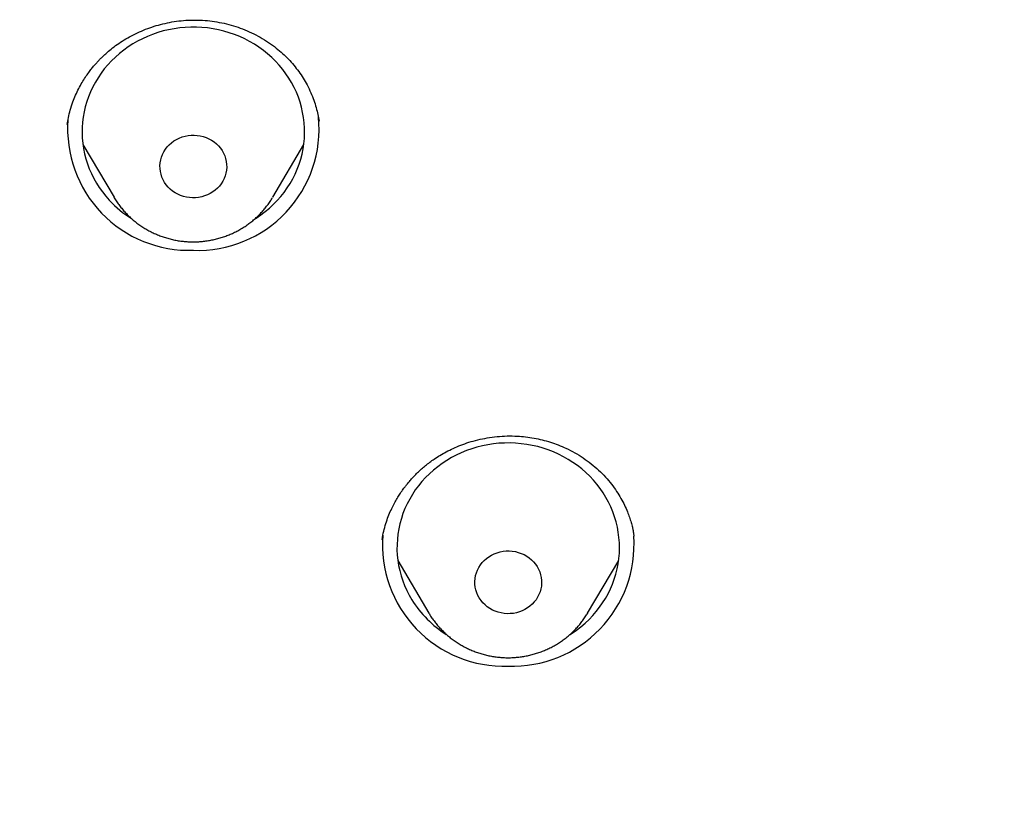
# Model space of a CAD drawing. Header units: millimetres. Extents: x 8 to 571, y 12 to 813.
# Tile 360 of 369: x 348 to 362, y 772 to 782. Entities that reach past the tile are written whole.
import ezdxf

# ---------------------------------------------------------------- set-up
doc = ezdxf.new("R2010")
doc.units = ezdxf.units.MM

msp = doc.modelspace()

# ---------------------------------------------------------------- linework, layer by layer
at = {"color": 7, "linetype": 'Continuous', "lineweight": 30}
for p, q in [((348.897, 781.023), (348.896, 781.018)), ((349.108, 780.746), (349.527, 780.035)), ((351.666, 780.035), (352.085, 780.746)), ((353.142, 775.427), (353.141, 775.419)), ((356.534, 775.468), (356.534, 775.472)), ((353.353, 775.143), (353.772, 774.433)), ((355.912, 774.433), (356.331, 775.143)), ((353.773, 774.431), (353.772, 774.433)), ((353.774, 774.431), (353.785, 774.412)), ((355.912, 774.433), (355.91, 774.43))]:
    msp.add_line(p, q, dxfattribs=at)
at = {"color": 7, "linetype": 'Continuous', "lineweight": 30, "flags": 128}
for points in [[(351.433, 779.749), (351.444, 779.756), (351.506, 779.798), (351.564, 779.842), (351.621, 779.889), (351.674, 779.939), (351.725, 779.991), (351.774, 780.046), (351.819, 780.102), (351.861, 780.161), (351.9, 780.222), (351.936, 780.284), (351.968, 780.348), (351.997, 780.414), (352.022, 780.48), (352.044, 780.548), (352.062, 780.617), (352.076, 780.687), (352.086, 780.757), (352.093, 780.827), (352.096, 780.898), (352.095, 780.969), (352.091, 781.04), (352.083, 781.11), (352.07, 781.18), (352.055, 781.249), (352.035, 781.318), (352.012, 781.385), (351.985, 781.451), (351.955, 781.516), (351.921, 781.58), (351.884, 781.641), (351.844, 781.701), (351.801, 781.759), (351.754, 781.815), (351.705, 781.869), (351.653, 781.92), (351.598, 781.968), (351.541, 782.014), (351.481, 782.058), (351.419, 782.098), (351.355, 782.135), (351.289, 782.169), (351.221, 782.201), (351.152, 782.228), (351.081, 782.253), (351.009, 782.274), (350.936, 782.292), (350.862, 782.306), (350.788, 782.317), (350.713, 782.324), (350.637, 782.328), (350.562, 782.328), (350.487, 782.325), (350.412, 782.318), (350.337, 782.307), (350.263, 782.293), (350.19, 782.276), (350.118, 782.255), (350.047, 782.231), (349.978, 782.203), (349.91, 782.172), (349.844, 782.138), (349.78, 782.101), (349.717, 782.061), (349.657, 782.018), (349.6, 781.973), (349.545, 781.924), (349.492, 781.873), (349.443, 781.82), (349.396, 781.764), (349.352, 781.707), (349.312, 781.647), (349.275, 781.585), (349.241, 781.522), (349.21, 781.457), (349.183, 781.391), (349.16, 781.324), (349.14, 781.256), (349.124, 781.186), (349.111, 781.117), (349.102, 781.046), (349.098, 780.975), (349.096, 780.905), (349.099, 780.834), (349.106, 780.763), (349.116, 780.693), (349.13, 780.623), (349.147, 780.555), (349.169, 780.487), (349.194, 780.42), (349.222, 780.354), (349.254, 780.29), (349.289, 780.227), (349.328, 780.167), (349.37, 780.108), (349.415, 780.051), (349.463, 779.996), (349.463, 779.996)], [(350.256, 780.174), (350.231, 780.204), (350.208, 780.237), (350.189, 780.272), (350.173, 780.308), (350.161, 780.345), (350.152, 780.383), (350.147, 780.422), (350.146, 780.461), (350.149, 780.5), (350.156, 780.539), (350.167, 780.576), (350.181, 780.613), (350.199, 780.649), (350.22, 780.682), (350.244, 780.714), (350.272, 780.743), (350.302, 780.77), (350.334, 780.794), (350.369, 780.816), (350.406, 780.834), (350.444, 780.849), (350.484, 780.86), (350.525, 780.868), (350.566, 780.872), (350.608, 780.873), (350.649, 780.87), (350.69, 780.864), (350.73, 780.854), (350.769, 780.841), (350.807, 780.824), (350.843, 780.804), (350.876, 780.781), (350.908, 780.756), (350.936, 780.727), (350.962, 780.697), (350.985, 780.664), (351.004, 780.629), (351.02, 780.593), (351.032, 780.556), (351.041, 780.518), (351.045, 780.479), (351.046, 780.44), (351.043, 780.401), (351.036, 780.362), (351.026, 780.325), (351.012, 780.288), (350.994, 780.253), (350.973, 780.219), (350.949, 780.187), (350.921, 780.158), (350.891, 780.131), (350.858, 780.107), (350.824, 780.086), (350.787, 780.067), (350.748, 780.053), (350.709, 780.041), (350.668, 780.033), (350.627, 780.029), (350.585, 780.028), (350.544, 780.031), (350.503, 780.037), (350.462, 780.047), (350.423, 780.06), (350.386, 780.077), (350.35, 780.097), (350.316, 780.12), (350.285, 780.145), (350.256, 780.174)], [(355.676, 774.145), (355.703, 774.162), (355.764, 774.205), (355.822, 774.25), (355.878, 774.297), (355.931, 774.347), (355.982, 774.4), (356.029, 774.455), (356.074, 774.512), (356.115, 774.571), (356.153, 774.632), (356.188, 774.695), (356.22, 774.759), (356.248, 774.825), (356.272, 774.892), (356.293, 774.96), (356.31, 775.029), (356.324, 775.099), (356.334, 775.169), (356.34, 775.24), (356.342, 775.311), (356.34, 775.381), (356.335, 775.452), (356.326, 775.522), (356.313, 775.592), (356.296, 775.661), (356.276, 775.73), (356.252, 775.797), (356.225, 775.863), (356.194, 775.927), (356.159, 775.99), (356.122, 776.052), (356.081, 776.111), (356.037, 776.169), (355.99, 776.224), (355.94, 776.277), (355.887, 776.328), (355.832, 776.376), (355.774, 776.421), (355.713, 776.464), (355.651, 776.503), (355.587, 776.54), (355.52, 776.574), (355.452, 776.604), (355.382, 776.631), (355.311, 776.655), (355.239, 776.676), (355.166, 776.693), (355.092, 776.706), (355.017, 776.716), (354.942, 776.723), (354.867, 776.726), (354.792, 776.725), (354.716, 776.721), (354.642, 776.713), (354.567, 776.702), (354.493, 776.687), (354.42, 776.669), (354.349, 776.648), (354.278, 776.623), (354.209, 776.594), (354.141, 776.563), (354.076, 776.528), (354.012, 776.491), (353.95, 776.45), (353.891, 776.406), (353.834, 776.36), (353.779, 776.311), (353.727, 776.26), (353.678, 776.206), (353.632, 776.15), (353.589, 776.092), (353.549, 776.031), (353.513, 775.97), (353.479, 775.906), (353.45, 775.841), (353.423, 775.774), (353.401, 775.707), (353.382, 775.638), (353.366, 775.569), (353.355, 775.499), (353.347, 775.429), (353.343, 775.358), (353.342, 775.287), (353.346, 775.216), (353.353, 775.146), (353.364, 775.076), (353.379, 775.006), (353.397, 774.937), (353.419, 774.87), (353.445, 774.803), (353.474, 774.738), (353.507, 774.674), (353.543, 774.612), (353.543, 774.612)], [(354.452, 774.637), (354.433, 774.671), (354.418, 774.707), (354.406, 774.745), (354.397, 774.783), (354.393, 774.822), (354.392, 774.861), (354.395, 774.9), (354.402, 774.938), (354.413, 774.976), (354.428, 775.013), (354.446, 775.048), (354.467, 775.082), (354.491, 775.113), (354.519, 775.142), (354.549, 775.169), (354.582, 775.193), (354.617, 775.214), (354.654, 775.232), (354.692, 775.247), (354.732, 775.258), (354.773, 775.266), (354.814, 775.27), (354.856, 775.271), (354.897, 775.268), (354.938, 775.261), (354.978, 775.251), (355.017, 775.237), (355.055, 775.221), (355.091, 775.2), (355.124, 775.177), (355.155, 775.152), (355.184, 775.123), (355.209, 775.092), (355.232, 775.059), (355.251, 775.025), (355.266, 774.989), (355.278, 774.951), (355.287, 774.913), (355.291, 774.874), (355.292, 774.835), (355.289, 774.796), (355.282, 774.758), (355.271, 774.72), (355.256, 774.683), (355.238, 774.648), (355.217, 774.614), (355.193, 774.583), (355.165, 774.554), (355.135, 774.527), (355.102, 774.503), (355.067, 774.482), (355.03, 774.464), (354.992, 774.449), (354.952, 774.438), (354.911, 774.43), (354.87, 774.426), (354.828, 774.425), (354.787, 774.428), (354.746, 774.435), (354.706, 774.445), (354.667, 774.459), (354.629, 774.475), (354.593, 774.495), (354.56, 774.519), (354.529, 774.544), (354.5, 774.573), (354.475, 774.604), (354.452, 774.637)]]:
    msp.add_lwpolyline(points, dxfattribs=at)
at = {"color": 7, "linetype": 'Continuous', "lineweight": 30}
for centre, radius, start, end in [((350.655, 780.957), 1.637, 267.9624, 5.5576), ((350.539, 780.959), 1.638, 175.7299, 272.0103), ((350.547, 780.998), 1.476, 222.7498, 237.866), ((354.784, 775.356), 1.638, 175.5538, 272.0141), ((354.899, 775.357), 1.639, 267.9965, 3.9513), ((354.777, 775.376), 1.451, 211.7698, 237.9623)]:
    msp.add_arc(centre, radius, start, end, dxfattribs=at)
for points, knots in [([(370.918, 763.042), (370.92, 763.122), (370.925, 763.281), (370.931, 763.513), (370.936, 763.735), (370.941, 763.946), (370.944, 764.133), (370.947, 764.298), (370.95, 764.442), (370.952, 764.58), (370.954, 764.711), (370.955, 764.826), (370.956, 764.925), (370.957, 765.006), (370.958, 765.076), (370.958, 765.135), (370.959, 765.184), (370.959, 765.22), (370.959, 765.248), (370.96, 765.273), (370.96, 765.302), (370.96, 765.338), (370.96, 765.381), (370.961, 765.449), (370.961, 765.544), (370.962, 765.666), (370.963, 765.798), (370.963, 765.939), (370.963, 766.089), (370.963, 766.249), (370.963, 766.424), (370.962, 766.61), (370.961, 766.804), (370.959, 766.993), (370.958, 767.177), (370.955, 767.39), (370.952, 767.629), (370.948, 767.891), (370.943, 768.141), (370.938, 768.382), (370.933, 768.613), (370.927, 768.837), (370.918, 769.172), (370.904, 769.617), (370.89, 770.015), (370.88, 770.247), (370.878, 770.32), (370.875, 770.392), (370.872, 770.463), (370.869, 770.529), (370.866, 770.591), (370.864, 770.648), (370.861, 770.697), (370.86, 770.735), (370.858, 770.767), (370.857, 770.797), (370.855, 770.831), (370.853, 770.873), (370.851, 770.923), (370.848, 770.986), (370.845, 771.061), (370.84, 771.15), (370.835, 771.251), (370.83, 771.363), (370.823, 771.487), (370.816, 771.623), (370.808, 771.77), (370.799, 771.922), (370.79, 772.08), (370.781, 772.241), (370.77, 772.411), (370.759, 772.588), (370.736, 772.945), (370.701, 773.452), (370.652, 774.107), (370.59, 774.861), (370.511, 775.737), (370.437, 776.469), (370.387, 776.93), (370.366, 777.124), (370.345, 777.318), (370.323, 777.511), (370.301, 777.704), (370.278, 777.896), (370.255, 778.086), (370.232, 778.276), (370.209, 778.464), (370.186, 778.648), (370.165, 778.817), (370.144, 778.974), (370.126, 779.116), (370.109, 779.246), (370.095, 779.351), (370.083, 779.436), (370.074, 779.501), (370.066, 779.56), (370.059, 779.613), (370.053, 779.659), (370.047, 779.699), (370.043, 779.734), (370.038, 779.768), (370.033, 779.807), (370.026, 779.855), (370.018, 779.912), (370.009, 779.979), (369.998, 780.055), (369.983, 780.157), (369.965, 780.287), (369.942, 780.445), (369.918, 780.61), (369.892, 780.78), (369.866, 780.955), (369.838, 781.14), (369.808, 781.335), (369.776, 781.541), (369.735, 781.798), (369.686, 782.101), (369.629, 782.444), (369.571, 782.782), (369.514, 783.114), (369.456, 783.439), (369.399, 783.758), (369.333, 784.115), (369.259, 784.508), (369.176, 784.934), (369.094, 785.346), (369.013, 785.746), (368.946, 786.061), (368.895, 786.294), (368.862, 786.446), (368.83, 786.586), (368.8, 786.717), (368.772, 786.837), (368.747, 786.945), (368.724, 787.044), (368.703, 787.132), (368.684, 787.21), (368.667, 787.279), (368.653, 787.339), (368.641, 787.387), (368.631, 787.426), (368.624, 787.455), (368.617, 787.483), (368.609, 787.517), (368.597, 787.564), (368.583, 787.623), (368.564, 787.695), (368.544, 787.774), (368.522, 787.86), (368.499, 787.95), (368.475, 788.043), (368.45, 788.137), (368.426, 788.23), (368.401, 788.322), (368.362, 788.465), (368.31, 788.657), (368.246, 788.882), (368.187, 789.088), (368.132, 789.277), (368.075, 789.469), (368.014, 789.668), (367.95, 789.876), (367.882, 790.093), (367.808, 790.32), (367.73, 790.558), (367.646, 790.807), (367.569, 791.028), (367.502, 791.219), (367.446, 791.375), (367.391, 791.525), (367.339, 791.666), (367.291, 791.796), (367.246, 791.915), (367.205, 792.021), (367.169, 792.116), (367.138, 792.194), (367.114, 792.257), (367.094, 792.307), (367.078, 792.349), (367.064, 792.382), (367.055, 792.406), (367.047, 792.425), (367.039, 792.446), (367.028, 792.474), (367.013, 792.509), (366.996, 792.553), (366.974, 792.607), (366.947, 792.673), (366.915, 792.753), (366.877, 792.843), (366.77, 793.1), (366.589, 793.52), (366.327, 794.097), (366.09, 794.591), (365.884, 795.001), (365.715, 795.328), (365.547, 795.644), (365.399, 795.914), (365.273, 796.139), (365.189, 796.286), (365.127, 796.394), (365.087, 796.464), (365.048, 796.53), (365.014, 796.588), (364.985, 796.637), (364.96, 796.679), (364.939, 796.715), (364.921, 796.745), (364.906, 796.769), (364.895, 796.788), (364.886, 796.803), (364.876, 796.819), (364.863, 796.841), (364.846, 796.87), (364.824, 796.907), (364.798, 796.95), (364.758, 797.014), (364.705, 797.101), (364.639, 797.207), (364.57, 797.317), (364.499, 797.431), (364.422, 797.551), (364.339, 797.68), (364.248, 797.818), (364.153, 797.962), (364.057, 798.105), (363.962, 798.245), (363.869, 798.38), (363.778, 798.51), (363.679, 798.652), (363.571, 798.803), (363.455, 798.962), (363.344, 799.113), (363.231, 799.265), (363.116, 799.416), (363.001, 799.566), (362.892, 799.706), (362.787, 799.839), (362.684, 799.968), (362.536, 800.151), (362.339, 800.389), (362.091, 800.682), (361.9, 800.9), (361.771, 801.045), (361.708, 801.115), (361.649, 801.18), (361.596, 801.239), (361.548, 801.292), (361.508, 801.335), (361.476, 801.369), (361.451, 801.396), (361.432, 801.416), (361.419, 801.43), (361.41, 801.441), (361.4, 801.451), (361.388, 801.464), (361.368, 801.486), (361.338, 801.518), (361.295, 801.564), (361.244, 801.618), (361.184, 801.681), (361.116, 801.751), (361.04, 801.83), (360.955, 801.917), (360.862, 802.012), (360.759, 802.115), (360.65, 802.224), (360.534, 802.338), (360.414, 802.455), (360.288, 802.575), (360.159, 802.697), (359.971, 802.872), (359.722, 803.099), (359.405, 803.378), (359.075, 803.66), (358.761, 803.919), (358.466, 804.156), (358.192, 804.37), (357.949, 804.554), (357.741, 804.709), (357.574, 804.832), (357.412, 804.949), (357.28, 805.043), (357.176, 805.117), (357.097, 805.172), (357.022, 805.224), (356.95, 805.274), (356.881, 805.321), (356.817, 805.365), (356.761, 805.403), (356.715, 805.434), (356.682, 805.456), (356.659, 805.471), (356.642, 805.482), (356.627, 805.493), (356.604, 805.508), (356.57, 805.531), (356.523, 805.562), (356.468, 805.598), (356.406, 805.639), (356.339, 805.683), (356.24, 805.747), (356.107, 805.833), (355.928, 805.946), (355.732, 806.069), (355.517, 806.2), (355.321, 806.318), (355.144, 806.423), (354.988, 806.514), (354.829, 806.606), (354.666, 806.699), (354.499, 806.792), (354.327, 806.887), (354.147, 806.985), (353.951, 807.089), (353.739, 807.202), (353.508, 807.321), (353.265, 807.443), (353.011, 807.569), (352.745, 807.698), (352.466, 807.83), (352.185, 807.959), (351.9, 808.087), (351.613, 808.213), (351.315, 808.341), (351.008, 808.469), (350.689, 808.598), (350.346, 808.732), (349.978, 808.872), (349.583, 809.018), (349.233, 809.142), (348.931, 809.246), (348.681, 809.33), (348.434, 809.412), (348.178, 809.494), (347.917, 809.577), (347.651, 809.658), (347.396, 809.734), (347.154, 809.806), (346.922, 809.872), (346.697, 809.936), (346.477, 809.996), (346.265, 810.053), (346.067, 810.106), (345.884, 810.154), (345.714, 810.197), (345.559, 810.236), (345.416, 810.272), (345.28, 810.305), (345.147, 810.338), (345.044, 810.363), (344.97, 810.38), (344.927, 810.39), (344.89, 810.399), (344.863, 810.406), (344.847, 810.409), (344.837, 810.411), (344.827, 810.414), (344.808, 810.418), (344.775, 810.426), (344.726, 810.437), (344.664, 810.452), (344.589, 810.469), (344.501, 810.489), (344.403, 810.512), (344.294, 810.536), (344.175, 810.562), (344.044, 810.591), (343.902, 810.622), (343.741, 810.656), (343.567, 810.693), (343.385, 810.73), (343.208, 810.766), (343.038, 810.8), (342.875, 810.832), (342.718, 810.862), (342.568, 810.891), (342.406, 810.921), (342.234, 810.953), (342.054, 810.986), (341.888, 811.015), (341.754, 811.039), (341.647, 811.058), (341.566, 811.072), (341.491, 811.085), (341.427, 811.096), (341.375, 811.105), (341.336, 811.111), (341.308, 811.116), (341.282, 811.121), (341.254, 811.126), (341.218, 811.132), (341.165, 811.141), (341.094, 811.153), (341.004, 811.168), (340.902, 811.185), (340.79, 811.204), (340.667, 811.224), (340.532, 811.247), (340.386, 811.271), (340.229, 811.296), (340.06, 811.323), (339.828, 811.36), (339.538, 811.406), (339.196, 811.458), (338.802, 811.518), (338.358, 811.583), (337.867, 811.652), (337.387, 811.718), (336.92, 811.781), (336.465, 811.84), (336.023, 811.895), (335.592, 811.947), (335.174, 811.997), (334.768, 812.043), (334.375, 812.087), (333.993, 812.128), (333.624, 812.166), (333.267, 812.202), (332.923, 812.236), (332.591, 812.267), (332.282, 812.296), (331.994, 812.321), (331.728, 812.345), (331.47, 812.367), (331.216, 812.388), (330.962, 812.408), (330.705, 812.428), (330.374, 812.454), (329.968, 812.483), (329.484, 812.517), (328.989, 812.549), (328.483, 812.58), (327.969, 812.608), (327.447, 812.636), (326.917, 812.661), (326.378, 812.684), (325.823, 812.705), (325.254, 812.724), (324.671, 812.741), (324.076, 812.755), (323.47, 812.767), (322.854, 812.775), (322.226, 812.781), (321.575, 812.783), (320.9, 812.782), (320.2, 812.777), (319.488, 812.767), (318.764, 812.753), (318.027, 812.733), (317.362, 812.712), (316.771, 812.69), (316.261, 812.669), (315.754, 812.645), (315.253, 812.62), (314.76, 812.593), (314.273, 812.565), (313.732, 812.531), (313.137, 812.491), (312.492, 812.444), (311.86, 812.394), (311.243, 812.343), (310.642, 812.289), (310.059, 812.234), (309.493, 812.178), (308.939, 812.121), (308.397, 812.062), (307.864, 812.002), (307.342, 811.94), (306.833, 811.878), (306.339, 811.816), (305.891, 811.757), (305.488, 811.702), (305.128, 811.653), (304.777, 811.603), (304.434, 811.553), (304.083, 811.501), (303.717, 811.446), (303.33, 811.386), (302.931, 811.323), (302.523, 811.257), (302.103, 811.187), (301.672, 811.114), (301.231, 811.037), (300.791, 810.959), (300.352, 810.877), (299.916, 810.792), (299.47, 810.701), (299.016, 810.605), (298.554, 810.502), (298.083, 810.394), (297.588, 810.274), (297.067, 810.142), (296.521, 809.997), (295.967, 809.842), (295.403, 809.676), (294.864, 809.509), (294.352, 809.342), (293.87, 809.179), (293.393, 809.009), (292.922, 808.835), (292.459, 808.657), (291.976, 808.463), (291.474, 808.252), (290.955, 808.024), (290.446, 807.79), (289.935, 807.544), (289.421, 807.286), (288.907, 807.016), (288.405, 806.74), (287.914, 806.459), (287.436, 806.174), (287.087, 805.957), (286.864, 805.814), (286.766, 805.751), (286.679, 805.695), (286.601, 805.644), (286.534, 805.6), (286.48, 805.564), (286.438, 805.536), (286.407, 805.515), (286.38, 805.498), (286.354, 805.48), (286.322, 805.459), (286.279, 805.429), (286.223, 805.392), (286.156, 805.346), (286.08, 805.294), (285.994, 805.235), (285.87, 805.149), (285.709, 805.035), (285.513, 804.895), (285.313, 804.75), (285.11, 804.599), (284.902, 804.441), (284.688, 804.276), (284.469, 804.104), (284.204, 803.89), (283.895, 803.635), (283.548, 803.337), (283.204, 803.032), (282.864, 802.72), (282.528, 802.4), (282.278, 802.154), (282.112, 801.986), (282.031, 801.903), (281.955, 801.825), (281.886, 801.753), (281.824, 801.689), (281.769, 801.631), (281.721, 801.581), (281.68, 801.536), (281.647, 801.501), (281.622, 801.475), (281.603, 801.455), (281.588, 801.439), (281.577, 801.426), (281.568, 801.417), (281.559, 801.407), (281.547, 801.394), (281.53, 801.375), (281.506, 801.35), (281.477, 801.318), (281.445, 801.283), (281.41, 801.245), (281.374, 801.205), (281.319, 801.145), (281.245, 801.063), (281.148, 800.954), (281.043, 800.834), (280.93, 800.704), (280.816, 800.572), (280.703, 800.438), (280.591, 800.305), (280.478, 800.168), (280.366, 800.03), (280.257, 799.894), (280.132, 799.736), (279.993, 799.558), (279.841, 799.36), (279.691, 799.161), (279.544, 798.96), (279.399, 798.76), (279.262, 798.568), (279.131, 798.38), (279.001, 798.191), (278.874, 798.003), (278.75, 797.816), (278.629, 797.631), (278.529, 797.474), (278.45, 797.349), (278.393, 797.258), (278.339, 797.171), (278.289, 797.092), (278.248, 797.024), (278.214, 796.968), (278.186, 796.923), (278.161, 796.882), (278.139, 796.845), (278.121, 796.814), (278.106, 796.79), (278.096, 796.773), (278.087, 796.758), (278.077, 796.741), (278.064, 796.719), (278.045, 796.687), (278.019, 796.643), (277.985, 796.586), (277.945, 796.518), (277.9, 796.44), (277.849, 796.352), (277.795, 796.258), (277.74, 796.161), (277.683, 796.061), (277.625, 795.956), (277.565, 795.848), (277.506, 795.741), (277.448, 795.634), (277.358, 795.466), (277.239, 795.239), (277.085, 794.94), (276.932, 794.633), (276.779, 794.317), (276.633, 794.007), (276.518, 793.756), (276.433, 793.565), (276.374, 793.433), (276.319, 793.305), (276.267, 793.185), (276.219, 793.072), (276.174, 792.967), (276.132, 792.866), (276.093, 792.77), (276.056, 792.68), (276.023, 792.6), (275.998, 792.537), (275.978, 792.489), (275.964, 792.454), (275.952, 792.423), (275.94, 792.393), (275.927, 792.36), (275.911, 792.319), (275.891, 792.269), (275.868, 792.21), (275.842, 792.145), (275.815, 792.075), (275.788, 792.004), (275.761, 791.933), (275.724, 791.835), (275.677, 791.711), (275.621, 791.559), (275.565, 791.405), (275.508, 791.248), (275.452, 791.088), (275.395, 790.925), (275.339, 790.763), (275.284, 790.598), (275.227, 790.428), (275.168, 790.247), (275.106, 790.054), (275.042, 789.85), (274.975, 789.633), (274.906, 789.405), (274.847, 789.207), (274.8, 789.042), (274.763, 788.914), (274.726, 788.782), (274.688, 788.648), (274.651, 788.514), (274.616, 788.385), (274.582, 788.259), (274.55, 788.137), (274.519, 788.02), (274.491, 787.913), (274.466, 787.814), (274.446, 787.736), (274.431, 787.677), (274.42, 787.634), (274.41, 787.595), (274.402, 787.562), (274.396, 787.536), (274.391, 787.518), (274.388, 787.506), (274.385, 787.493), (274.38, 787.471), (274.371, 787.437), (274.36, 787.39), (274.345, 787.329), (274.326, 787.254), (274.305, 787.166), (274.281, 787.064), (274.256, 786.957), (274.23, 786.845), (274.203, 786.732), (274.177, 786.615), (274.15, 786.497), (274.124, 786.379), (274.066, 786.116), (273.965, 785.644), (273.829, 784.964), (273.687, 784.223), (273.551, 783.482), (273.421, 782.742), (273.297, 782.001), (273.21, 781.454), (273.156, 781.1), (273.131, 780.939), (273.108, 780.779), (273.085, 780.626), (273.064, 780.483), (273.045, 780.355), (273.029, 780.24), (273.014, 780.139), (273.001, 780.049), (272.99, 779.969), (272.982, 779.91), (272.976, 779.868), (272.972, 779.843), (272.97, 779.825), (272.968, 779.813), (272.967, 779.806), (272.966, 779.798), (272.964, 779.782), (272.961, 779.758), (272.956, 779.722), (272.949, 779.676), (272.942, 779.619), (272.932, 779.55), (272.922, 779.472), (272.91, 779.383), (272.896, 779.283), (272.882, 779.174), (272.866, 779.054), (272.849, 778.923), (272.831, 778.783), (272.812, 778.633), (272.792, 778.473), (272.771, 778.305), (272.75, 778.129), (272.698, 777.7), (272.621, 777.024), (272.525, 776.104), (272.439, 775.195), (272.365, 774.331), (272.303, 773.511), (272.263, 772.934), (272.239, 772.56), (272.228, 772.391), (272.218, 772.226), (272.209, 772.071), (272.201, 771.923), (272.193, 771.785), (272.185, 771.645), (272.178, 771.505), (272.171, 771.367), (272.164, 771.243), (272.159, 771.133), (272.155, 771.042), (272.151, 770.97), (272.148, 770.913), (272.146, 770.865), (272.144, 770.825), (272.143, 770.796), (272.142, 770.772), (272.141, 770.749), (272.14, 770.72), (272.138, 770.682), (272.136, 770.635), (272.133, 770.579), (272.131, 770.515), (272.122, 770.31), (272.107, 769.94), (272.089, 769.406), (272.076, 768.97), (272.068, 768.655), (272.063, 768.461), (272.059, 768.257), (272.055, 768.042), (272.051, 767.826), (272.048, 767.609), (272.045, 767.392), (272.042, 767.167), (272.04, 766.951), (272.039, 766.746), (272.038, 766.554), (272.037, 766.366), (272.037, 766.185), (272.037, 766.016), (272.037, 765.858), (272.038, 765.711), (272.038, 765.59), (272.039, 765.494), (272.039, 765.422), (272.04, 765.36), (272.04, 765.309), (272.04, 765.271), (272.041, 765.243), (272.041, 765.216), (272.041, 765.184), (272.042, 765.144), (272.042, 765.097), (272.043, 765.042), (272.043, 764.98), (272.044, 764.904), (272.045, 764.813), (272.046, 764.707), (272.048, 764.594), (272.05, 764.475), (272.052, 764.331), (272.055, 764.158), (272.059, 763.955), (272.064, 763.741), (272.069, 763.516), (272.075, 763.28), (272.08, 763.119), (272.082, 763.037)], [0, 0, 0, 0, 0.001472, 0.002883, 0.004232, 0.005519, 0.006745, 0.007666, 0.008548, 0.009393, 0.0102, 0.010961, 0.011527, 0.012027, 0.012461, 0.012828, 0.013129, 0.013363, 0.013501, 0.013639, 0.01382, 0.014042, 0.014307, 0.014614, 0.015307, 0.016063, 0.016876, 0.017748, 0.018678, 0.019666, 0.020712, 0.021923, 0.023123, 0.024293, 0.025432, 0.02654, 0.02824, 0.029862, 0.031407, 0.032874, 0.034328, 0.035697, 0.037025, 0.040529, 0.043956, 0.044406, 0.044855, 0.045302, 0.045748, 0.046166, 0.046535, 0.046907, 0.047212, 0.047449, 0.047618, 0.047802, 0.048003, 0.048258, 0.048571, 0.048942, 0.049423, 0.049976, 0.050602, 0.051299, 0.052068, 0.052908, 0.053821, 0.054805, 0.055748, 0.056749, 0.057807, 0.05892, 0.060047, 0.064455, 0.068368, 0.072259, 0.078517, 0.084718, 0.08593, 0.087139, 0.088346, 0.089551, 0.090754, 0.091955, 0.09315, 0.094294, 0.095523, 0.096667, 0.097728, 0.098704, 0.099596, 0.100403, 0.101127, 0.101575, 0.101984, 0.102353, 0.102682, 0.102971, 0.103221, 0.10343, 0.103623, 0.103863, 0.104162, 0.10452, 0.104938, 0.105415, 0.105948, 0.106858, 0.10785, 0.108924, 0.109952, 0.111046, 0.112206, 0.11343, 0.114721, 0.116076, 0.118254, 0.120418, 0.122541, 0.124625, 0.126669, 0.128674, 0.130639, 0.133404, 0.136088, 0.138688, 0.141207, 0.143644, 0.144666, 0.145623, 0.146514, 0.147341, 0.148103, 0.148788, 0.14941, 0.149969, 0.150466, 0.150907, 0.151283, 0.151594, 0.151839, 0.15202, 0.152149, 0.152365, 0.152663, 0.153041, 0.153498, 0.154034, 0.154557, 0.155138, 0.155742, 0.156341, 0.156934, 0.157521, 0.158102, 0.159671, 0.161196, 0.162424, 0.163623, 0.164844, 0.166123, 0.167461, 0.168857, 0.170312, 0.171866, 0.173481, 0.175158, 0.176175, 0.177212, 0.178204, 0.179121, 0.179977, 0.180756, 0.181457, 0.18208, 0.182625, 0.182999, 0.183325, 0.183603, 0.18383, 0.183985, 0.184077, 0.184212, 0.184396, 0.18463, 0.184915, 0.185249, 0.185706, 0.186233, 0.186829, 0.187495, 0.19136, 0.195234, 0.199116, 0.201405, 0.203649, 0.205837, 0.207968, 0.209275, 0.21056, 0.211059, 0.211554, 0.212028, 0.212451, 0.212786, 0.21308, 0.213333, 0.213546, 0.213718, 0.21385, 0.213941, 0.214048, 0.2142, 0.214406, 0.214665, 0.214977, 0.215322, 0.216048, 0.21684, 0.217603, 0.218417, 0.219283, 0.220202, 0.221225, 0.222294, 0.223345, 0.224369, 0.225364, 0.226331, 0.22727, 0.228514, 0.229705, 0.230843, 0.231928, 0.233149, 0.234295, 0.235366, 0.236367, 0.237361, 0.238359, 0.240648, 0.242963, 0.245305, 0.245895, 0.246473, 0.247003, 0.247483, 0.247912, 0.248292, 0.248543, 0.248767, 0.248943, 0.249047, 0.249115, 0.249201, 0.249306, 0.249429, 0.249731, 0.250107, 0.250557, 0.251081, 0.251668, 0.252327, 0.253058, 0.25386, 0.254733, 0.255679, 0.256636, 0.257656, 0.258708, 0.259774, 0.260853, 0.263313, 0.265842, 0.268439, 0.271105, 0.27314, 0.275214, 0.277326, 0.278589, 0.279851, 0.281041, 0.282151, 0.282749, 0.283321, 0.283866, 0.284385, 0.284878, 0.285345, 0.285777, 0.286095, 0.286333, 0.286489, 0.286581, 0.286686, 0.286817, 0.287082, 0.287413, 0.287811, 0.288269, 0.288744, 0.289223, 0.290376, 0.29156, 0.293008, 0.2945, 0.296035, 0.297087, 0.298158, 0.299249, 0.300359, 0.301489, 0.302644, 0.303854, 0.305121, 0.306589, 0.308126, 0.309734, 0.311412, 0.313159, 0.314977, 0.316864, 0.318655, 0.320505, 0.322413, 0.324379, 0.326404, 0.328486, 0.330888, 0.333364, 0.335913, 0.337449, 0.339011, 0.340553, 0.342044, 0.343751, 0.345384, 0.346944, 0.34843, 0.349842, 0.351181, 0.352557, 0.353846, 0.355048, 0.356162, 0.357188, 0.358126, 0.358977, 0.359784, 0.360587, 0.361389, 0.361653, 0.361917, 0.362162, 0.36233, 0.362405, 0.362447, 0.362506, 0.362587, 0.362803, 0.363097, 0.363469, 0.36392, 0.364449, 0.365056, 0.365701, 0.366415, 0.367199, 0.368052, 0.368975, 0.370083, 0.371183, 0.372242, 0.373259, 0.374235, 0.375169, 0.376062, 0.376913, 0.378071, 0.379143, 0.380128, 0.381026, 0.381546, 0.382031, 0.382481, 0.382868, 0.383186, 0.383398, 0.383561, 0.383691, 0.383858, 0.384072, 0.38433, 0.384796, 0.385335, 0.385944, 0.386606, 0.387337, 0.388135, 0.389, 0.389934, 0.390935, 0.392004, 0.394058, 0.396087, 0.398083, 0.401061, 0.403965, 0.406795, 0.409552, 0.412236, 0.414847, 0.417384, 0.419847, 0.422238, 0.424555, 0.426799, 0.42897, 0.431067, 0.433092, 0.435043, 0.436921, 0.438545, 0.44011, 0.441616, 0.443088, 0.444578, 0.446088, 0.447618, 0.450393, 0.453233, 0.456136, 0.459102, 0.462132, 0.465169, 0.468269, 0.471429, 0.47465, 0.478001, 0.481416, 0.484894, 0.488436, 0.492042, 0.495712, 0.499445, 0.503466, 0.507559, 0.511722, 0.515958, 0.520264, 0.524642, 0.527631, 0.530637, 0.533608, 0.536538, 0.539427, 0.542276, 0.545085, 0.548949, 0.552733, 0.556439, 0.560064, 0.563611, 0.567017, 0.570347, 0.5736, 0.576777, 0.579933, 0.58301, 0.586007, 0.588925, 0.591764, 0.593939, 0.596065, 0.598141, 0.600169, 0.602149, 0.604378, 0.606672, 0.609032, 0.611458, 0.613949, 0.616506, 0.619129, 0.621817, 0.624366, 0.626971, 0.629634, 0.632355, 0.635132, 0.637966, 0.640857, 0.644102, 0.647415, 0.650797, 0.654246, 0.657764, 0.660748, 0.663755, 0.666735, 0.669688, 0.672614, 0.675513, 0.678895, 0.68224, 0.685547, 0.688815, 0.692301, 0.695741, 0.699136, 0.702484, 0.705787, 0.709044, 0.709808, 0.7105, 0.711121, 0.71167, 0.712148, 0.712554, 0.712824, 0.713049, 0.713229, 0.713387, 0.713617, 0.71391, 0.714324, 0.714807, 0.715358, 0.715976, 0.716658, 0.718054, 0.719506, 0.72096, 0.722467, 0.724026, 0.725638, 0.727302, 0.729016, 0.731737, 0.734473, 0.737226, 0.739994, 0.742778, 0.745576, 0.746317, 0.747029, 0.747684, 0.748282, 0.748822, 0.749297, 0.749717, 0.750082, 0.750391, 0.750583, 0.750745, 0.750878, 0.75098, 0.751053, 0.751112, 0.751216, 0.751369, 0.751583, 0.751848, 0.752138, 0.752446, 0.752772, 0.753116, 0.753911, 0.754789, 0.755748, 0.756789, 0.757911, 0.758908, 0.759962, 0.761058, 0.762134, 0.763187, 0.764216, 0.765784, 0.767294, 0.768744, 0.77032, 0.771819, 0.773242, 0.774602, 0.775991, 0.777429, 0.778735, 0.780079, 0.781461, 0.782125, 0.782793, 0.783418, 0.783988, 0.784504, 0.784859, 0.785182, 0.785474, 0.785736, 0.785966, 0.786141, 0.786246, 0.786335, 0.786457, 0.78661, 0.786796, 0.787132, 0.78754, 0.788019, 0.788569, 0.78919, 0.789882, 0.790533, 0.791236, 0.791984, 0.792735, 0.793481, 0.794222, 0.794959, 0.79696, 0.798926, 0.801115, 0.803258, 0.805354, 0.807403, 0.808308, 0.809203, 0.81006, 0.810863, 0.811614, 0.812311, 0.812956, 0.813621, 0.814219, 0.814749, 0.815212, 0.815467, 0.815697, 0.815903, 0.816085, 0.816285, 0.816562, 0.816893, 0.81728, 0.817722, 0.818184, 0.81865, 0.81912, 0.819593, 0.820571, 0.821564, 0.822573, 0.823598, 0.824637, 0.825693, 0.826778, 0.827802, 0.828899, 0.830071, 0.831317, 0.832637, 0.834031, 0.835499, 0.837041, 0.837845, 0.838668, 0.839509, 0.840369, 0.841239, 0.842069, 0.84285, 0.843653, 0.844397, 0.845081, 0.845707, 0.846273, 0.846568, 0.846843, 0.847098, 0.847309, 0.847472, 0.847587, 0.847654, 0.847698, 0.847843, 0.84806, 0.848351, 0.848744, 0.84922, 0.84978, 0.850424, 0.851151, 0.851821, 0.852549, 0.853296, 0.854043, 0.854788, 0.855533, 0.859031, 0.863732, 0.868398, 0.873029, 0.877706, 0.882356, 0.886978, 0.887992, 0.889004, 0.890015, 0.890987, 0.891882, 0.8927, 0.893401, 0.894034, 0.894598, 0.895094, 0.895522, 0.895713, 0.895881, 0.895997, 0.896056, 0.89609, 0.896141, 0.896209, 0.896377, 0.896601, 0.896881, 0.897243, 0.897671, 0.898162, 0.898718, 0.899339, 0.900024, 0.900774, 0.901588, 0.902466, 0.90341, 0.904399, 0.90545, 0.906563, 0.907692, 0.913485, 0.919212, 0.924872, 0.930465, 0.935333, 0.940148, 0.941222, 0.942289, 0.943311, 0.944279, 0.945193, 0.946052, 0.946857, 0.947802, 0.948658, 0.949428, 0.950109, 0.950704, 0.951109, 0.951461, 0.951758, 0.952001, 0.952197, 0.952312, 0.952441, 0.952623, 0.952858, 0.953148, 0.953491, 0.953889, 0.95434, 0.957312, 0.960751, 0.964253, 0.965391, 0.966591, 0.967855, 0.969181, 0.970571, 0.971863, 0.973204, 0.974596, 0.976037, 0.977205, 0.978404, 0.979589, 0.980704, 0.98175, 0.982727, 0.983634, 0.984472, 0.984963, 0.98542, 0.985807, 0.98612, 0.98636, 0.986499, 0.986654, 0.986853, 0.987099, 0.987389, 0.987725, 0.988107, 0.988534, 0.989135, 0.9898, 0.990498, 0.991225, 0.99198, 0.993158, 0.994399, 0.995703, 0.997072, 0.998504, 1, 1, 1, 1]), ([(368.884, 768.887), (368.872, 769.009), (368.825, 769.462), (368.732, 770.245), (368.608, 771.236), (368.483, 772.143), (368.362, 772.967), (368.248, 773.708), (368.128, 774.448), (368.001, 775.186), (367.869, 775.924), (367.731, 776.661), (367.587, 777.396), (367.438, 778.105), (367.283, 778.786), (367.125, 779.441), (366.956, 780.094), (366.776, 780.743), (366.585, 781.39), (366.383, 782.034), (366.179, 782.641), (365.976, 783.211), (365.775, 783.745), (365.565, 784.277), (365.345, 784.806), (365.114, 785.331), (364.878, 785.844), (364.636, 786.343), (364.39, 786.828), (364.134, 787.307), (363.87, 787.78), (363.59, 788.258), (363.295, 788.739), (362.983, 789.223), (362.661, 789.7), (362.328, 790.171), (361.984, 790.636), (361.635, 791.085), (361.283, 791.519), (360.929, 791.938), (360.564, 792.35), (360.189, 792.756), (359.839, 793.117), (359.518, 793.437), (359.229, 793.716), (358.933, 793.992), (358.63, 794.265), (358.322, 794.535), (358.005, 794.802), (357.681, 795.068), (357.345, 795.333), (357.05, 795.558), (356.801, 795.744), (356.602, 795.889), (356.407, 796.028), (356.233, 796.15), (356.08, 796.256), (355.947, 796.347), (355.821, 796.432), (355.713, 796.504), (355.623, 796.563), (355.551, 796.611), (355.483, 796.654), (355.424, 796.693), (355.372, 796.726), (355.324, 796.757), (355.272, 796.79), (355.211, 796.829), (355.14, 796.874), (355.05, 796.93), (354.941, 796.998), (354.812, 797.077), (354.673, 797.162), (354.522, 797.252), (354.361, 797.347), (354.201, 797.44), (354.046, 797.529), (353.896, 797.614), (353.742, 797.699), (353.587, 797.784), (353.433, 797.868), (353.223, 797.98), (352.958, 798.118), (352.64, 798.28), (352.327, 798.434), (352.021, 798.581), (351.695, 798.733), (351.347, 798.889), (350.976, 799.051), (350.605, 799.207), (350.232, 799.359), (349.858, 799.506), (349.481, 799.649), (349.028, 799.815), (348.497, 800.001), (347.887, 800.204), (347.273, 800.396), (346.655, 800.579), (346.034, 800.752), (345.411, 800.916), (344.763, 801.077), (344.093, 801.233), (343.399, 801.384), (342.702, 801.526), (342.004, 801.66), (341.189, 801.805), (340.259, 801.96), (339.213, 802.126), (338.165, 802.281), (337.115, 802.427), (336.064, 802.562), (334.969, 802.693), (333.83, 802.818), (332.648, 802.935), (331.727, 803.017), (331.066, 803.071), (330.667, 803.102), (330.268, 803.132), (329.87, 803.161), (329.473, 803.188), (329.082, 803.213), (328.703, 803.237), (328.337, 803.258), (327.982, 803.278), (327.637, 803.296), (327.366, 803.309), (327.161, 803.319), (327.014, 803.326), (326.856, 803.333), (326.686, 803.341), (326.505, 803.348), (326.311, 803.356), (326.106, 803.364), (325.889, 803.372), (325.66, 803.381), (325.419, 803.389), (325.166, 803.397), (324.902, 803.404), (324.625, 803.412), (324.337, 803.419), (324.037, 803.426), (323.72, 803.432), (323.386, 803.438), (323.034, 803.442), (322.669, 803.447), (322.291, 803.45), (321.9, 803.452), (321.635, 803.452), (321.5, 803.452)], [0, 0, 0, 0, 0.005693, 0.02112, 0.036548, 0.051979, 0.063551, 0.075123, 0.086696, 0.098267, 0.109835, 0.1214, 0.132961, 0.144521, 0.154901, 0.165281, 0.175661, 0.186039, 0.196415, 0.20679, 0.217167, 0.225922, 0.23468, 0.243443, 0.252215, 0.261003, 0.26981, 0.278126, 0.286422, 0.294702, 0.302969, 0.311226, 0.319976, 0.328718, 0.337455, 0.34619, 0.354934, 0.363694, 0.371963, 0.38024, 0.388521, 0.396815, 0.40517, 0.411165, 0.417194, 0.423252, 0.42933, 0.435469, 0.441612, 0.447868, 0.454238, 0.460725, 0.464409, 0.468123, 0.4717, 0.475075, 0.477585, 0.47997, 0.482231, 0.484368, 0.485723, 0.487023, 0.48823, 0.489285, 0.490186, 0.490935, 0.491842, 0.49292, 0.49417, 0.495558, 0.497618, 0.499856, 0.502272, 0.504865, 0.507637, 0.510587, 0.513031, 0.515584, 0.518216, 0.520827, 0.523411, 0.525967, 0.531352, 0.53661, 0.541737, 0.546734, 0.551598, 0.55761, 0.563524, 0.569431, 0.575334, 0.581233, 0.58713, 0.593025, 0.602433, 0.611839, 0.621245, 0.630654, 0.640065, 0.649474, 0.658886, 0.669241, 0.679597, 0.689953, 0.70031, 0.710669, 0.726084, 0.741503, 0.756924, 0.772344, 0.787766, 0.803187, 0.820458, 0.83773, 0.855002, 0.860818, 0.866634, 0.87245, 0.878266, 0.884077, 0.889781, 0.895337, 0.900639, 0.9058, 0.910819, 0.915696, 0.917653, 0.91978, 0.92208, 0.924551, 0.927194, 0.93001, 0.932997, 0.936155, 0.939486, 0.942988, 0.946662, 0.950508, 0.954525, 0.958713, 0.963073, 0.967604, 0.972535, 0.977653, 0.982959, 0.988452, 0.994132, 1, 1, 1, 1]), ([(348.894, 781.016), (348.9, 781.047), (348.911, 781.111), (348.937, 781.214), (348.97, 781.314), (349.009, 781.411), (349.05, 781.498), (349.095, 781.58), (349.14, 781.652), (349.183, 781.714), (349.223, 781.766), (349.259, 781.81), (349.293, 781.848), (349.325, 781.883), (349.358, 781.917), (349.395, 781.952), (349.444, 781.996), (349.509, 782.05), (349.593, 782.111), (349.687, 782.171), (349.789, 782.227), (349.897, 782.277), (350.009, 782.321), (350.126, 782.358), (350.246, 782.387), (350.37, 782.409), (350.496, 782.422), (350.625, 782.425), (350.754, 782.42), (350.883, 782.405), (351.011, 782.381), (351.138, 782.348), (351.261, 782.305), (351.382, 782.254), (351.498, 782.193), (351.61, 782.124), (351.71, 782.051), (351.8, 781.975), (351.878, 781.898), (351.951, 781.816), (352.018, 781.73), (352.078, 781.641), (352.133, 781.546), (352.181, 781.447), (352.222, 781.344), (352.253, 781.246), (352.277, 781.151), (352.287, 781.091), (352.292, 781.061)], [0, 0, 0, 0, 0.021001, 0.0441, 0.069319, 0.089632, 0.110917, 0.130806, 0.148662, 0.164484, 0.178275, 0.190037, 0.200398, 0.210199, 0.22021, 0.230908, 0.2423, 0.261977, 0.283453, 0.306679, 0.330585, 0.354781, 0.379269, 0.404051, 0.429132, 0.454522, 0.480235, 0.506251, 0.532448, 0.558835, 0.585356, 0.611988, 0.638744, 0.665634, 0.692673, 0.719873, 0.747258, 0.770236, 0.793285, 0.816386, 0.839554, 0.862549, 0.884709, 0.910163, 0.934396, 0.957429, 0.979288, 1, 1, 1, 1]), ([(349.526, 780.036), (349.528, 780.034), (349.539, 780.013), (349.564, 779.975), (349.6, 779.924), (349.64, 779.874), (349.682, 779.827), (349.726, 779.782), (349.773, 779.739), (349.823, 779.698), (349.874, 779.66), (349.928, 779.625), (349.983, 779.592), (350.04, 779.563), (350.099, 779.536), (350.159, 779.512), (350.22, 779.491), (350.283, 779.474), (350.346, 779.459), (350.41, 779.448), (350.474, 779.44), (350.539, 779.436), (350.604, 779.435), (350.67, 779.437), (350.734, 779.442), (350.799, 779.451), (350.863, 779.463), (350.926, 779.478), (350.989, 779.496), (351.05, 779.518), (351.11, 779.543), (351.168, 779.57), (351.225, 779.601), (351.28, 779.635), (351.334, 779.671), (351.385, 779.71), (351.434, 779.751), (351.48, 779.795), (351.524, 779.841), (351.566, 779.89), (351.604, 779.94), (351.638, 779.988), (351.657, 780.02), (351.665, 780.034)], [0, 0, 0, 0, 0.003533, 0.02829, 0.053072, 0.077881, 0.102719, 0.127585, 0.152482, 0.177408, 0.202363, 0.227347, 0.25236, 0.277399, 0.302464, 0.327552, 0.352663, 0.377794, 0.402943, 0.428108, 0.453288, 0.478479, 0.50368, 0.528888, 0.5541, 0.579314, 0.604527, 0.629737, 0.654941, 0.680136, 0.70532, 0.73049, 0.755645, 0.78078, 0.805895, 0.830986, 0.856052, 0.881091, 0.906102, 0.931082, 0.956032, 0.980951, 1, 1, 1, 1]), ([(353.141, 775.427), (353.148, 775.463), (353.161, 775.535), (353.19, 775.638), (353.223, 775.733), (353.26, 775.819), (353.297, 775.895), (353.334, 775.962), (353.371, 776.023), (353.407, 776.076), (353.441, 776.123), (353.468, 776.159), (353.491, 776.186), (353.509, 776.208), (353.535, 776.238), (353.571, 776.278), (353.62, 776.327), (353.672, 776.375), (353.727, 776.422), (353.784, 776.467), (353.848, 776.512), (353.922, 776.56), (354.007, 776.608), (354.101, 776.654), (354.203, 776.697), (354.313, 776.736), (354.432, 776.769), (354.558, 776.795), (354.691, 776.813), (354.827, 776.821), (354.956, 776.82), (355.077, 776.809), (355.19, 776.792), (355.301, 776.768), (355.41, 776.737), (355.517, 776.7), (355.627, 776.653), (355.74, 776.595), (355.854, 776.525), (355.961, 776.446), (356.062, 776.36), (356.153, 776.268), (356.234, 776.173), (356.303, 776.076), (356.361, 775.981), (356.41, 775.888), (356.447, 775.803), (356.476, 775.726), (356.498, 775.657), (356.514, 775.597), (356.525, 775.549), (356.53, 775.513), (356.533, 775.486), (356.535, 775.475), (356.535, 775.47)], [0, 0, 0, 0, 0.023933, 0.047588, 0.069436, 0.08947, 0.107683, 0.124067, 0.138615, 0.153261, 0.165397, 0.175019, 0.182125, 0.187558, 0.193398, 0.206589, 0.221446, 0.236448, 0.251418, 0.266361, 0.281425, 0.300487, 0.320719, 0.34213, 0.364729, 0.38852, 0.41351, 0.4397, 0.467042, 0.494731, 0.522501, 0.545721, 0.568989, 0.592208, 0.615389, 0.638546, 0.661693, 0.689465, 0.717249, 0.745058, 0.772906, 0.800647, 0.827265, 0.852526, 0.876373, 0.89883, 0.919916, 0.93645, 0.952043, 0.966691, 0.976525, 0.985151, 0.992859, 1, 1, 1, 1]), ([(353.785, 774.412), (353.786, 774.41), (353.797, 774.39), (353.822, 774.354), (353.86, 774.303), (353.9, 774.254), (353.943, 774.208), (353.989, 774.163), (354.036, 774.121), (354.086, 774.082), (354.139, 774.045), (354.193, 774.01), (354.249, 773.979), (354.307, 773.95), (354.366, 773.924), (354.426, 773.902), (354.488, 773.882), (354.551, 773.866), (354.614, 773.852), (354.679, 773.843), (354.743, 773.836), (354.808, 773.832), (354.873, 773.832), (354.938, 773.836), (355.003, 773.842), (355.068, 773.852), (355.131, 773.865), (355.194, 773.882), (355.256, 773.901), (355.317, 773.924), (355.376, 773.95), (355.434, 773.978), (355.491, 774.01), (355.545, 774.045), (355.598, 774.082), (355.648, 774.122), (355.696, 774.164), (355.742, 774.209), (355.785, 774.256), (355.826, 774.305), (355.863, 774.356), (355.891, 774.398), (355.906, 774.423), (355.91, 774.431)], [0, 0, 0, 0, 0.002429, 0.027456, 0.05251, 0.077591, 0.102701, 0.127841, 0.153011, 0.178211, 0.20344, 0.228699, 0.253985, 0.279298, 0.304636, 0.329997, 0.355381, 0.380784, 0.406205, 0.431641, 0.457091, 0.482552, 0.508022, 0.533498, 0.558978, 0.584458, 0.609936, 0.63541, 0.660877, 0.686335, 0.71178, 0.737211, 0.762624, 0.788018, 0.813389, 0.838736, 0.864058, 0.889351, 0.914615, 0.939848, 0.965051, 0.990221, 1, 1, 1, 1])]:
    msp.add_open_spline(points, degree=3, knots=knots, dxfattribs=at)

doc.saveas('drawing.dxf')
